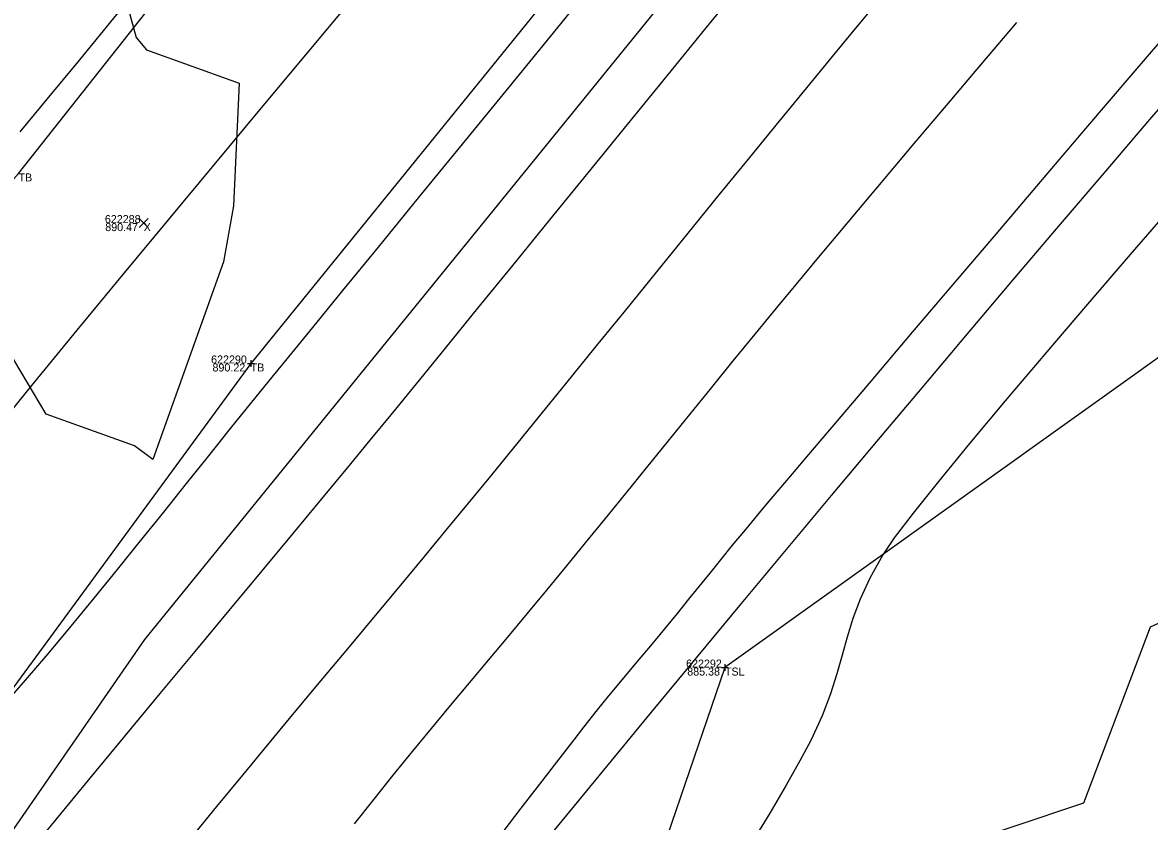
# Model space of a CAD drawing. Extents: x 1957117 to 1971063, y 701601 to 715861.
# Drawn here: x 1964662.98 to 1964712.27, y 708411.63 to 708446.55 of the extents above; entities that cross this region are included whole.
import ezdxf

# ---------------------------------------------------------------- set-up
doc = ezdxf.new("R2010")
doc.units = 0
for name, color, linetype in [('AP_X_Lights', 7, 'Continuous'), ('DT_X_Break_Line', 7, 'Continuous'), ('DT_X_Contour_Major', 7, 'Continuous'), ('DT_X_Contour_Minor', 7, 'Continuous'), ('GE_X_CL_20', 7, 'Continuous'), ('PV_P_Drive', 7, 'Continuous'), ('PV_P_Shoulder', 7, 'Continuous'), ('RS_Raster1', 7, 'Continuous'), ('RW_X_Esmt_RR', 7, 'Continuous'), ('RW_X_Fee_RW', 7, 'Continuous'), ('SC_Scratch1', 7, 'Continuous'), ('SC_Shading5', 7, 'Continuous'), ('VG_X_Tree_Line_Rt', 7, 'Continuous')]:
    doc.layers.add(name, color=color, linetype=linetype)

msp = doc.modelspace()

# ---------------------------------------------------------------- linework, layer by layer
at = {"layer": 'AP_X_Lights'}
for p, q in [((1964668.087, 708437.59), (1964668.475, 708437.98)), ((1964668.087, 708437.98), (1964668.475, 708437.59))]:
    msp.add_line(p, q, dxfattribs=at)
at = {"layer": 'DT_X_Break_Line'}
for points in [[(1964459.419, 708166.066), (1964484.47, 708210.071), (1964517.163, 708248.532), (1964551.272, 708286.883), (1964576.637, 708328.512), (1964605.613, 708370.101), (1964635.976, 708409.606), (1964662.807, 708439.954), (1964694.29, 708479.765), (1964724.075, 708520.081), (1964753.89, 708554.285), (1964794.454, 708592.201), (1964843.924, 708634.62), (1964878.394, 708661.199), (1964893.281, 708673.503), (1964913.837, 708697.422), (1964957.262, 708730.313), (1964994.166, 708761.913), (1965030.611, 708787.347)], [(1965041.837, 708774.578), (1965010.271, 708750.665), (1964969.626, 708721.958), (1964924.341, 708685.464), (1964900.18, 708665.667), (1964887.175, 708651.723), (1964860.054, 708620.024), (1964813.093, 708578.67), (1964771.951, 708542.904), (1964742.265, 708507.977), (1964705.969, 708472.325), (1964672.96, 708431.648), (1964649.579, 708399.778), (1964617.533, 708362.045), (1964589.28, 708321.646), (1964558.497, 708282.029), (1964530.137, 708238.87), (1964501.633, 708199.836), (1964472.058, 708159.676)], [(1965050.602, 708752.489), (1965022.418, 708737.957), (1964979.532, 708707.414), (1964946.947, 708671.366), (1964902.088, 708640.345), (1964867.661, 708605.251), (1964845.393, 708553.042), (1964812.967, 708521.412), (1964774.51, 708483.156), (1964735.488, 708448.226), (1964693.701, 708418.355), (1964680.131, 708378.684), (1964649.884, 708340.402), (1964620.274, 708299.709), (1964589.442, 708261.034), (1964557.968, 708221.563), (1964529.012, 708179.196)]]:
    msp.add_lwpolyline(points, dxfattribs=at)
at = {"layer": 'DT_X_Contour_Major'}
for points in [[(1964692.865, 708478.656), (1964692.611, 708478.341), (1964692.019, 708477.608), (1964691.123, 708476.498), (1964689.956, 708475.053), (1964688.552, 708473.315), (1964686.944, 708471.327), (1964685.167, 708469.129), (1964683.254, 708466.765), (1964681.239, 708464.277), (1964679.155, 708461.705), (1964677.036, 708459.093), (1964674.915, 708456.483), (1964672.827, 708453.916), (1964670.805, 708451.434), (1964668.882, 708449.08), (1964667.092, 708446.896), (1964665.469, 708444.923), (1964664.047, 708443.203), (1964662.858, 708441.78)], [(1964692.865, 708478.656), (1964692.611, 708478.341), (1964692.019, 708477.608), (1964691.123, 708476.498), (1964689.956, 708475.053), (1964688.552, 708473.315), (1964686.944, 708471.327), (1964685.167, 708469.129), (1964683.254, 708466.765), (1964681.239, 708464.277), (1964679.155, 708461.705), (1964677.036, 708459.093), (1964674.915, 708456.483), (1964672.827, 708453.916), (1964670.805, 708451.434), (1964668.882, 708449.08), (1964667.092, 708446.896), (1964665.469, 708444.923), (1964664.047, 708443.203), (1964662.858, 708441.78)], [(1964662.154, 708416.69), (1964663.118, 708417.8), (1964664.104, 708418.96), (1964665.106, 708420.16), (1964666.117, 708421.39), (1964667.133, 708422.639), (1964668.148, 708423.896), (1964669.156, 708425.152), (1964670.151, 708426.396), (1964671.129, 708427.618), (1964672.084, 708428.807), (1964673.009, 708429.953), (1964673.899, 708431.046), (1964674.633, 708431.942), (1964675.678, 708433.22), (1964676.996, 708434.833), (1964678.55, 708436.736), (1964680.303, 708438.884), (1964682.219, 708441.231), (1964684.259, 708443.731), (1964686.389, 708446.34), (1964688.569, 708449.012)], [(1964662.154, 708416.69), (1964663.118, 708417.8), (1964664.104, 708418.96), (1964665.106, 708420.16), (1964666.117, 708421.39), (1964667.133, 708422.639), (1964668.148, 708423.896), (1964669.156, 708425.152), (1964670.151, 708426.396), (1964671.129, 708427.618), (1964672.084, 708428.807), (1964673.009, 708429.953), (1964673.899, 708431.046), (1964674.633, 708431.942), (1964675.678, 708433.22), (1964676.996, 708434.833), (1964678.55, 708436.736), (1964680.303, 708438.884), (1964682.219, 708441.231), (1964684.259, 708443.731), (1964686.389, 708446.34), (1964688.569, 708449.012)], [(1964713.527, 708438.831), (1964711.519, 708436.513), (1964709.564, 708434.242), (1964707.699, 708432.062), (1964705.965, 708430.015), (1964704.399, 708428.145), (1964703.041, 708426.494), (1964701.93, 708425.105), (1964701.104, 708424.023), (1964700.603, 708423.289), (1964700.036, 708422.262), (1964699.613, 708421.341), (1964699.297, 708420.495), (1964699.048, 708419.69), (1964698.827, 708418.895), (1964698.597, 708418.077), (1964698.317, 708417.204), (1964697.949, 708416.244), (1964697.454, 708415.164), (1964696.984, 708414.273), (1964696.379, 708413.208), (1964695.659, 708411.996), (1964694.844, 708410.662)], [(1964713.527, 708438.831), (1964711.519, 708436.513), (1964709.564, 708434.242), (1964707.699, 708432.062), (1964705.965, 708430.015), (1964704.399, 708428.145), (1964703.041, 708426.494), (1964701.93, 708425.105), (1964701.104, 708424.023), (1964700.603, 708423.289), (1964700.036, 708422.262), (1964699.613, 708421.341), (1964699.297, 708420.495), (1964699.048, 708419.69), (1964698.827, 708418.895), (1964698.597, 708418.077), (1964698.317, 708417.204), (1964697.949, 708416.244), (1964697.454, 708415.164), (1964696.984, 708414.273), (1964696.379, 708413.208), (1964695.659, 708411.996), (1964694.844, 708410.662)]]:
    msp.add_lwpolyline(points, dxfattribs=at)
at = {"layer": 'DT_X_Contour_Minor'}
for points in [[(1964663.011, 708409.971), (1964664.449, 708411.716), (1964665.943, 708413.522), (1964667.47, 708415.365), (1964669.007, 708417.217), (1964670.532, 708419.054), (1964672.024, 708420.85), (1964673.459, 708422.578), (1964674.816, 708424.212), (1964676.071, 708425.728), (1964677.203, 708427.098), (1964678.189, 708428.297), (1964679.1, 708429.41), (1964680.206, 708430.763), (1964681.479, 708432.323), (1964682.894, 708434.059), (1964684.424, 708435.937), (1964686.043, 708437.925), (1964687.725, 708439.989), (1964689.443, 708442.098), (1964691.17, 708444.22), (1964692.882, 708446.32), (1964694.55, 708448.367)], [(1964663.011, 708409.971), (1964664.449, 708411.716), (1964665.943, 708413.522), (1964667.47, 708415.365), (1964669.007, 708417.217), (1964670.532, 708419.054), (1964672.024, 708420.85), (1964673.459, 708422.578), (1964674.816, 708424.212), (1964676.071, 708425.728), (1964677.203, 708427.098), (1964678.189, 708428.297), (1964679.1, 708429.41), (1964680.206, 708430.763), (1964681.479, 708432.323), (1964682.894, 708434.059), (1964684.424, 708435.937), (1964686.043, 708437.925), (1964687.725, 708439.989), (1964689.443, 708442.098), (1964691.17, 708444.22), (1964692.882, 708446.32), (1964694.55, 708448.367)], [(1964700.296, 708447.37), (1964699.407, 708446.301), (1964698.39, 708445.07), (1964697.265, 708443.701), (1964696.052, 708442.219), (1964694.77, 708440.649), (1964693.439, 708439.016), (1964692.078, 708437.344), (1964690.708, 708435.658), (1964689.347, 708433.983), (1964688.015, 708432.344), (1964686.731, 708430.765), (1964685.517, 708429.271), (1964684.39, 708427.887), (1964683.371, 708426.637), (1964682.479, 708425.547), (1964681.558, 708424.428), (1964680.563, 708423.227), (1964679.507, 708421.957), (1964678.402, 708420.633), (1964677.262, 708419.267), (1964676.099, 708417.872), (1964674.925, 708416.463), (1964673.753, 708415.053), (1964672.595, 708413.654), (1964671.464, 708412.28), (1964670.373, 708410.946)], [(1964700.296, 708447.37), (1964699.407, 708446.301), (1964698.39, 708445.07), (1964697.265, 708443.701), (1964696.052, 708442.219), (1964694.77, 708440.649), (1964693.439, 708439.016), (1964692.078, 708437.344), (1964690.708, 708435.658), (1964689.347, 708433.983), (1964688.015, 708432.344), (1964686.731, 708430.765), (1964685.517, 708429.271), (1964684.39, 708427.887), (1964683.371, 708426.637), (1964682.479, 708425.547), (1964681.558, 708424.428), (1964680.563, 708423.227), (1964679.507, 708421.957), (1964678.402, 708420.633), (1964677.262, 708419.267), (1964676.099, 708417.872), (1964674.925, 708416.463), (1964673.753, 708415.053), (1964672.595, 708413.654), (1964671.464, 708412.28), (1964670.373, 708410.946)], [(1964706.459, 708446.556), (1964704.886, 708444.704), (1964703.38, 708442.928), (1964701.967, 708441.258), (1964700.674, 708439.727), (1964699.527, 708438.365), (1964698.552, 708437.205), (1964697.775, 708436.278), (1964696.871, 708435.192), (1964695.945, 708434.072), (1964695.005, 708432.926), (1964694.054, 708431.762), (1964693.099, 708430.589), (1964692.145, 708429.415), (1964691.199, 708428.248), (1964690.265, 708427.095), (1964689.349, 708425.966), (1964688.458, 708424.868), (1964687.596, 708423.809), (1964686.769, 708422.798), (1964685.895, 708421.738), (1964685.035, 708420.703), (1964684.186, 708419.688), (1964683.345, 708418.685), (1964682.51, 708417.689), (1964681.679, 708416.695), (1964680.849, 708415.696), (1964680.018, 708414.686), (1964679.183, 708413.659), (1964678.342, 708412.609), (1964677.493, 708411.531)], [(1964706.459, 708446.556), (1964704.886, 708444.704), (1964703.38, 708442.928), (1964701.967, 708441.258), (1964700.674, 708439.727), (1964699.527, 708438.365), (1964698.552, 708437.205), (1964697.775, 708436.278), (1964696.871, 708435.192), (1964695.945, 708434.072), (1964695.005, 708432.926), (1964694.054, 708431.762), (1964693.099, 708430.589), (1964692.145, 708429.415), (1964691.199, 708428.248), (1964690.265, 708427.095), (1964689.349, 708425.966), (1964688.458, 708424.868), (1964687.596, 708423.809), (1964686.769, 708422.798), (1964685.895, 708421.738), (1964685.035, 708420.703), (1964684.186, 708419.688), (1964683.345, 708418.685), (1964682.51, 708417.689), (1964681.679, 708416.695), (1964680.849, 708415.696), (1964680.018, 708414.686), (1964679.183, 708413.659), (1964678.342, 708412.609), (1964677.493, 708411.531)], [(1964713.415, 708446.524), (1964711.461, 708444.24), (1964709.476, 708441.916), (1964707.493, 708439.592), (1964705.545, 708437.307), (1964703.667, 708435.101), (1964701.891, 708433.014), (1964700.251, 708431.084), (1964698.78, 708429.352), (1964697.511, 708427.857), (1964696.478, 708426.638), (1964695.715, 708425.735), (1964695.254, 708425.187), (1964694.596, 708424.396), (1964694.022, 708423.7), (1964693.509, 708423.072), (1964693.035, 708422.487), (1964692.576, 708421.918), (1964692.109, 708421.34), (1964691.611, 708420.725), (1964691.059, 708420.049), (1964690.449, 708419.311), (1964689.938, 708418.702), (1964689.488, 708418.169), (1964689.059, 708417.66), (1964688.614, 708417.122), (1964688.115, 708416.504), (1964687.523, 708415.754), (1964687.094, 708415.203), (1964686.476, 708414.406), (1964685.697, 708413.395), (1964684.782, 708412.203), (1964683.757, 708410.862)], [(1964713.415, 708446.524), (1964711.461, 708444.24), (1964709.476, 708441.916), (1964707.493, 708439.592), (1964705.545, 708437.307), (1964703.667, 708435.101), (1964701.891, 708433.014), (1964700.251, 708431.084), (1964698.78, 708429.352), (1964697.511, 708427.857), (1964696.478, 708426.638), (1964695.715, 708425.735), (1964695.254, 708425.187), (1964694.596, 708424.396), (1964694.022, 708423.7), (1964693.509, 708423.072), (1964693.035, 708422.487), (1964692.576, 708421.918), (1964692.109, 708421.34), (1964691.611, 708420.725), (1964691.059, 708420.049), (1964690.449, 708419.311), (1964689.938, 708418.702), (1964689.488, 708418.169), (1964689.059, 708417.66), (1964688.614, 708417.122), (1964688.115, 708416.504), (1964687.523, 708415.754), (1964687.094, 708415.203), (1964686.476, 708414.406), (1964685.697, 708413.395), (1964684.782, 708412.203), (1964683.757, 708410.862)]]:
    msp.add_lwpolyline(points, dxfattribs=at)
at = {"layer": 'GE_X_CL_20'}
msp.add_arc((1966139.697, 707219.062), 1909.859, 120.84471, 144.852303, dxfattribs=at)
at = {"layer": 'PV_P_Drive'}
for p, q in [((1964672.96, 708431.794), (1964672.96, 708431.502)), ((1964672.814, 708431.648), (1964673.106, 708431.648)), ((1964672.96, 708431.648), (1964672.96, 708431.648)), ((1964693.701, 708418.501), (1964693.701, 708418.209)), ((1964693.555, 708418.355), (1964693.847, 708418.355)), ((1964693.701, 708418.355), (1964693.701, 708418.355))]:
    msp.add_line(p, q, dxfattribs=at)
at = {"layer": 'RW_X_Esmt_RR'}
for centre, radius, start, end in [((1966120.586, 707244.515), 1904.605, 120.74585, 145.147416), ((1966139.697, 707219.062), 1879.859, 120.84471, 144.852303), ((1966139.697, 707219.062), 1939.859, 124.097571, 144.852303)]:
    msp.add_arc(centre, radius, start, end, dxfattribs=at)
at = {"layer": 'RW_X_Fee_RW'}
msp.add_lwpolyline([(1963881.046, 707276.431), (1964172.578, 707701.964), (1964668.324, 708419.582), (1964735.207, 708501.875), (1964966.496, 708718.802), (1965107.468, 708816.338), (1965585.552, 709094.216), (1966091.861, 709326.705), (1966247.281, 709386.816), (1966633.174, 709551.737), (1966943.202, 709670.565), (1967172.032, 709812.662), (1967935.697, 710373.174), (1968346.714, 710683.963), (1968484.345, 710796.182), (1968743.632, 711067.038), (1968903.937, 711275.819), (1969041.222, 711501.316), (1969638.166, 712572.015), (1970019.077, 713196.718)], dxfattribs=at)
at = {"layer": 'SC_Shading5'}
for points in [[(1963589.678, 706586.994), (1963626.625, 706689.548), (1963651.76, 706746.832), (1963668.09, 706778.596), (1963682.768, 706805.402), (1963734.424, 706911.594), (1963826.849, 707116.717), (1963877.258, 707215.645), (1963964.981, 707354.472), (1964070.526, 707509.355), (1964132.574, 707601.994), (1964163.9, 707642.169), (1964191.2, 707685.167), (1964278.98, 707807.131), (1964326.11, 707874.364), (1964396.427, 707968.962), (1964508.519, 708133.679), (1964655.588, 708336.552), (1964745.319, 708429.172), (1964840.327, 708522.317), (1964988.178, 708660.245), (1965089.796, 708739.041), (1965251.743, 708835.216), (1965415.807, 708922.048), (1965866.2, 709149.38), (1966173.543, 709294.131), (1966283.627, 709338.196), (1966534.003, 709419.214), (1966689.084, 709471.266), (1967008.468, 709641.817), (1967166.677, 709750.124), (1967422.113, 709931.083), (1967818.707, 710198.831), (1968187.021, 710459.852), (1968360.589, 710592.493), (1968496.543, 710707.847), (1968606.427, 710809.378), (1968733.391, 710937.091), (1968807.28, 711025.4), (1968843.008, 711077.094), (1968863.233, 711106.099), (1968909.747, 711171.311), (1968974.133, 711279.559), (1969130.932, 711546.915), (1969247.433, 711744.686), (1969402.714, 712016.424), (1969505.287, 712191.789), (1969666.311, 712460.805), (1969771.586, 712639.896), (1969880.058, 712820.917), (1969964.994, 712955.706), (1969990.005, 713000.084), (1970030.065, 713068.479)], [(1963609.915, 706579.703), (1963646.615, 706681.572), (1963671.193, 706737.585), (1963687.092, 706768.511), (1963701.884, 706795.526), (1963753.906, 706902.469), (1963846.249, 707107.41), (1963895.973, 707204.994), (1963982.966, 707342.667), (1964088.35, 707497.312), (1964150.015, 707589.379), (1964181.502, 707629.761), (1964209.024, 707673.109), (1964296.517, 707794.674), (1964343.552, 707861.772), (1964413.958, 707956.489), (1964526.123, 708121.313), (1964672.104, 708322.686), (1964760.576, 708414.006), (1964855.195, 708506.77), (1965002.134, 708643.847), (1965101.925, 708721.226), (1965262.272, 708816.451), (1965425.685, 708902.939), (1965875.63, 709130.044), (1966182.13, 709274.398), (1966290.944, 709317.954), (1966540.737, 709398.785), (1966697.632, 709451.445), (1967019.644, 709623.399), (1967178.971, 709732.471), (1967434.35, 709913.39), (1967830.945, 710181.14), (1968199.774, 710442.525), (1968374.086, 710575.735), (1968510.806, 710691.739), (1968621.36, 710793.889), (1968749.296, 710922.58), (1968824.413, 711012.355), (1968860.678, 711064.827), (1968880.812, 711093.701), (1968927.778, 711159.547), (1968992.655, 711268.62), (1969149.476, 711536.015), (1969266.039, 711733.891), (1969421.336, 712005.657), (1969523.8, 712180.835), (1969684.812, 712449.831), (1969790.084, 712628.917), (1969898.385, 712809.653), (1969983.474, 712944.685), (1970008.657, 712989.367), (1970048.626, 713057.607)]]:
    msp.add_spline(points, degree=3, dxfattribs=at)
at = {"layer": 'VG_X_Tree_Line_Rt'}
for points in [[(1964708.586, 708478.243), (1964704.831, 708475.261), (1964703.347, 708473.907), (1964697.009, 708475.247), (1964692.768, 708473.533), (1964686.758, 708471.281), (1964679.01, 708467.764), (1964676.844, 708465.701), (1964672.611, 708462.11), (1964670.089, 708457.983), (1964668.866, 708454.75), (1964666.344, 708451.724), (1964667.946, 708445.896), (1964668.405, 708445.355), (1964672.45, 708443.897), (1964672.21, 708438.537), (1964671.774, 708436.093), (1964668.68, 708427.453), (1964668.68, 708427.453), (1964667.879, 708428.042), (1964664.011, 708429.432), (1964661.508, 708433.623)], [(1964633.919, 708341.955), (1964640.666, 708339.653), (1964649.908, 708342.675), (1964654.642, 708347.24), (1964662.821, 708353.417), (1964669.426, 708358.462), (1964671.542, 708363.749), (1964674.045, 708369.713), (1964677.275, 708376.914), (1964676.767, 708382.004), (1964678.501, 708383.579), (1964684.253, 708389.127), (1964687.91, 708387.909), (1964690.296, 708389.015), (1964695.964, 708391.711), (1964697.989, 708396.508), (1964698.115, 708402.052), (1964700.139, 708410.223), (1964703.124, 708410.339), (1964709.394, 708412.446), (1964712.315, 708420.134), (1964717.826, 708422.652), (1964730.629, 708424.08)]]:
    msp.add_lwpolyline(points, dxfattribs=at)

# ---------------------------------------------------------------- texts
at = {"layer": 'PV_P_Shoulder'}
for s, p in [('890.47', (1964666.6, 708437.435)), ('890.22', (1964671.29, 708431.298)), ('885.38', (1964692.053, 708418.005))]:
    msp.add_text(s, height=0.35, dxfattribs=at).set_placement(p)
at = {"layer": 'RS_Raster1'}
for s, p in [('622288', (1964666.583, 708437.785)), ('622290', (1964671.229, 708431.648)), ('622292', (1964692.003, 708418.355))]:
    msp.add_text(s, height=0.35, dxfattribs=at).set_placement(p)
at = {"layer": 'SC_Scratch1'}
for s, p in [('TB', (1964662.807, 708439.604)), ('X', (1964668.281, 708437.435)), ('TB', (1964672.96, 708431.298)), ('TSL', (1964693.701, 708418.005))]:
    msp.add_text(s, height=0.35, dxfattribs=at).set_placement(p)

doc.saveas('drawing.dxf')
